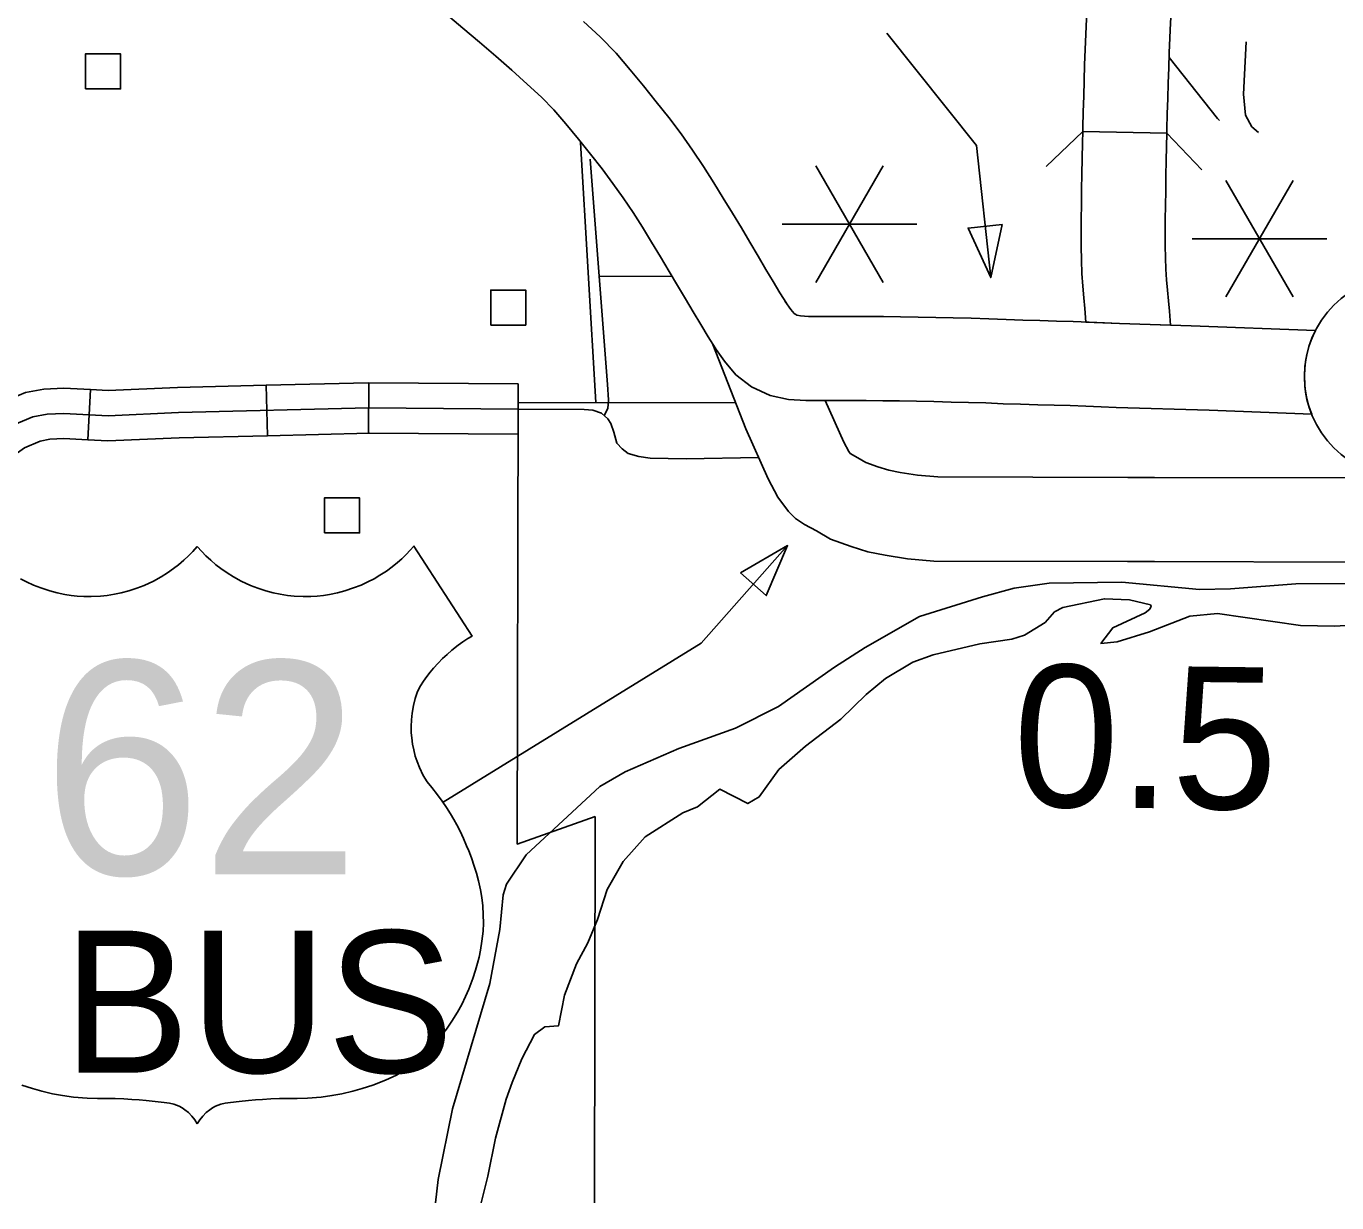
# Model space of a CAD drawing. Extents: x 1370130 to 1380143, y 377636 to 380256.
# Drawn here: x 1378505.2 to 1378668.8, y 377905.2 to 378052.1 of the extents above; entities that cross this region are included whole.
import ezdxf

# ---------------------------------------------------------------- set-up
doc = ezdxf.new("R2010")
doc.units = 0
for name, color, linetype in [('Level 10', 7, 'Continuous'), ('Level 15', 7, 'Continuous'), ('Level 22', 7, 'Continuous'), ('Level 24', 7, 'Continuous'), ('Level 31', 7, 'Continuous'), ('Level 32', 7, 'Continuous'), ('Level 33', 7, 'Continuous'), ('Level 34', 7, 'Continuous'), ('Level 35', 7, 'Continuous'), ('Level 37', 7, 'Continuous'), ('Level 48', 7, 'Continuous'), ('Level 5', 7, 'Continuous'), ('Level 56', 7, 'Continuous'), ('Level 6', 7, 'Continuous')]:
    doc.layers.add(name, color=color, linetype=linetype)

msp = doc.modelspace()

# ---------------------------------------------------------------- linework, layer by layer
at = {"layer": 'Level 10'}
for points in [[(1378647.57, 378038.76), (1378647.58, 378039.2), (1378647.62, 378041.11), (1378647.68, 378043.03), (1378647.74, 378044.96), (1378647.8, 378046.87), (1378647.87, 378048.74), (1378647.95, 378050.61), (1378648.04, 378052.49), (1378648.13, 378054.4), (1378648.2, 378056.43), (1378648.16, 378058.64), (1378647.93, 378060.97), (1378647.68, 378062.15)], [(1378637.07, 378038.92), (1378637.08, 378039.43), (1378637.13, 378041.39), (1378637.19, 378043.34), (1378637.24, 378045.29), (1378637.31, 378047.25), (1378637.38, 378049.17), (1378637.47, 378051.09), (1378637.56, 378052.98), (1378637.64, 378054.82), (1378637.7, 378056.51), (1378637.67, 378058.02), (1378637.54, 378059.35), (1378637.41, 378059.95)], [(1378647.57, 378038.7), (1378637.07, 378038.92), (1378637.04, 378037.49), (1378637, 378035.55), (1378636.96, 378033.6), (1378636.93, 378031.68), (1378636.9, 378029.81), (1378636.88, 378028), (1378636.87, 378026.24), (1378636.88, 378024.57), (1378636.9, 378022.88), (1378636.96, 378021.2), (1378637.07, 378019.62), (1378637.19, 378018.17), (1378637.32, 378016.83), (1378637.47, 378015.14), (1378641.66, 378014.97), (1378648.02, 378014.74)], [(1378648.02, 378014.74), (1378647.89, 378016.48), (1378647.77, 378017.78), (1378647.65, 378019.11), (1378647.54, 378020.42), (1378647.45, 378021.75), (1378647.39, 378023.14), (1378647.38, 378024.65), (1378647.37, 378026.25), (1378647.38, 378027.92), (1378647.4, 378029.67), (1378647.43, 378031.52), (1378647.45, 378033.41), (1378647.49, 378035.32), (1378647.57, 378038.7)]]:
    msp.add_lwpolyline(points, dxfattribs=at)
at = {"layer": 'Level 15'}
for points in [[(1378591.19, 378011.91), (1378590.32, 378013.31), (1378589.4, 378014.83), (1378588.47, 378016.41), (1378587.52, 378018.04), (1378586.52, 378019.72), (1378585.47, 378021.46), (1378584.39, 378023.27), (1378583.26, 378025.12), (1378582.12, 378026.99), (1378580.96, 378028.82), (1378579.74, 378030.63), (1378578.45, 378032.45), (1378577.1, 378034.25), (1378575.65, 378036.1), (1378574.14, 378037.97), (1378572.56, 378039.86), (1378571.07, 378041.63), (1378569.53, 378043.21), (1378567.75, 378044.85), (1378565.82, 378046.56), (1378563.84, 378048.31), (1378561.81, 378050.08), (1378559.72, 378051.84), (1378557.55, 378053.66)], [(1378574.79, 378052.64), (1378576.84, 378050.75), (1378578.86, 378048.68), (1378580.6, 378046.61), (1378582.25, 378044.64), (1378583.86, 378042.64), (1378585.43, 378040.65), (1378586.94, 378038.63), (1378588.38, 378036.6), (1378589.75, 378034.56), (1378591.03, 378032.53), (1378592.22, 378030.59), (1378593.37, 378028.71), (1378594.47, 378026.88), (1378595.53, 378025.11), (1378596.57, 378023.37), (1378597.53, 378021.72), (1378598.43, 378020.2), (1378599.27, 378018.8), (1378600.09, 378017.49)], [(1378599.95, 378017.7), (1378600.65, 378016.69), (1378601.07, 378016.21), (1378601.25, 378016.07), (1378601.41, 378016), (1378601.86, 378015.9), (1378602.84, 378015.83), (1378604.37, 378015.84), (1378606.19, 378015.85), (1378608.12, 378015.85), (1378610.13, 378015.84), (1378612.22, 378015.82), (1378614.35, 378015.8), (1378616.54, 378015.76), (1378618.73, 378015.71), (1378620.91, 378015.66), (1378623.14, 378015.61), (1378625.37, 378015.53), (1378627.5, 378015.44), (1378629.61, 378015.38), (1378631.72, 378015.33), (1378633.82, 378015.27), (1378635.89, 378015.2), (1378637.89, 378015.12), (1378639.8, 378015.04), (1378641.66, 378014.97), (1378650.6, 378014.65), (1378666.12, 378014.09), (1378665.82, 378013.47), (1378665.58, 378012.88), (1378665.3, 378012.07), (1378665.12, 378011.44), (1378664.91, 378010.46), (1378664.83, 378009.86), (1378664.77, 378009.26), (1378664.74, 378008.51), (1378664.78, 378007.28), (1378664.89, 378006.38), (1378665.06, 378005.49), (1378665.26, 378004.75), (1378665.48, 378004.08), (1378665.65, 378003.63)], [(1378646.02, 377985.24), (1378642.67, 377985.26), (1378618.49, 377985.31), (1378615.2, 377985.61), (1378612.42, 377986.04), (1378610.24, 377986.48), (1378608.18, 377987.14), (1378605.59, 377988.05), (1378603.83, 377989.07), (1378602.37, 377989.88), (1378601.24, 377990.62), (1378600.37, 377991.51), (1378599.02, 377993.27), (1378597.8, 377995.56), (1378595.01, 378001.83), (1378590.93, 378012.34), (1378591.33, 378011.7), (1378592.35, 378010.24), (1378593.8, 378008.57), (1378595.75, 378007.04), (1378598.05, 378005.99), (1378600.37, 378005.47), (1378602.52, 378005.33), (1378604.43, 378005.34), (1378604.93, 378005.36)], [(1378665.65, 378003.63), (1378652.86, 378004.16), (1378641.25, 378004.48), (1378639.38, 378004.55), (1378637.46, 378004.63), (1378635.49, 378004.71), (1378633.5, 378004.78), (1378631.45, 378004.83), (1378629.32, 378004.89), (1378627.14, 378004.95), (1378624.96, 378005.04), (1378622.83, 378005.11), (1378620.67, 378005.16), (1378618.48, 378005.21), (1378616.34, 378005.26), (1378614.22, 378005.3), (1378612.11, 378005.32), (1378610.06, 378005.34), (1378608.09, 378005.35), (1378606.21, 378005.35), (1378604.43, 378005.34), (1378602.52, 378005.33), (1378600.37, 378005.47), (1378598.05, 378005.99), (1378595.75, 378007.04), (1378593.8, 378008.57), (1378592.35, 378010.24), (1378591.33, 378011.7), (1378591.19, 378011.91)], [(1378604.93, 378005.36), (1378607.24, 378000.17), (1378607.87, 377998.98), (1378608.07, 377998.72), (1378609, 377998.21), (1378610.01, 377997.62), (1378611.51, 377997.09), (1378612.89, 377996.66), (1378614.27, 377996.37), (1378616.47, 377996.04), (1378618.98, 377995.81), (1378642.7, 377995.76), (1378646.04, 377995.74)], [(1378682.06, 377996.67), (1378681.98, 377994.81), (1378681.96, 377992.95), (1378681.7, 377991.55), (1378681.41, 377990.27), (1378680.83, 377989.11), (1378679.97, 377987.92), (1378679.23, 377987.17), (1378678.06, 377986.37), (1378677.16, 377985.81), (1378676.07, 377985.44), (1378674.98, 377985.23), (1378674.11, 377985.18), (1378670.8, 377985.18), (1378646.02, 377985.24)], [(1378646.04, 377995.74), (1378670.81, 377995.68), (1378671.51, 377995.68), (1378671.57, 377997.14), (1378672.28, 377996.8), (1378672.89, 377996.56), (1378673.48, 377996.35), (1378674.2, 377996.14), (1378674.9, 377995.98), (1378675.65, 377995.86), (1378676.17, 377995.8), (1378676.65, 377995.77), (1378677.29, 377995.75), (1378678.08, 377995.77), (1378678.75, 377995.83), (1378679.6, 377995.95), (1378680.21, 377996.08), (1378680.98, 377996.29), (1378681.58, 377996.48), (1378682.06, 377996.67)]]:
    msp.add_lwpolyline(points, dxfattribs=at)
at = {"layer": 'Level 22'}
for points in [[(1378526.57, 377987.13), (1378526.02, 377986.51), (1378525.49, 377985.97), (1378524.89, 377985.41), (1378524.24, 377984.85), (1378523.62, 377984.37), (1378522.86, 377983.83), (1378522.05, 377983.33), (1378521.12, 377982.82), (1378519.94, 377982.27), (1378519.04, 377981.92), (1378518.02, 377981.59), (1378517.09, 377981.35), (1378516.23, 377981.17), (1378515.32, 377981.03), (1378514.48, 377980.94), (1378513.34, 377980.89), (1378512.41, 377980.9), (1378511.6, 377980.95), (1378510.83, 377981.03), (1378510.05, 377981.15), (1378509.07, 377981.35), (1378508.17, 377981.59), (1378507.06, 377981.95), (1378506.12, 377982.32), (1378505.28, 377982.71), (1378504.5, 377983.11)], [(1378526.57, 377987.13), (1378527.13, 377986.51), (1378527.65, 377985.97), (1378528.25, 377985.41), (1378528.9, 377984.85), (1378529.53, 377984.37), (1378530.29, 377983.83), (1378531.1, 377983.33), (1378532.03, 377982.82), (1378533.2, 377982.27), (1378534.11, 377981.92), (1378535.13, 377981.59), (1378536.06, 377981.35), (1378536.92, 377981.17), (1378537.83, 377981.03), (1378538.66, 377980.94), (1378539.8, 377980.89), (1378540.73, 377980.9), (1378541.54, 377980.95), (1378542.31, 377981.03), (1378543.09, 377981.15), (1378544.07, 377981.35), (1378544.98, 377981.59), (1378546.08, 377981.95), (1378547.02, 377982.32), (1378547.87, 377982.71), (1378548.65, 377983.11), (1378549.37, 377983.54), (1378550.17, 377984.06), (1378550.91, 377984.61), (1378551.54, 377985.12), (1378552.08, 377985.6), (1378552.63, 377986.13), (1378553.16, 377986.69), (1378553.6, 377987.19), (1378560.87, 377975.95), (1378560.35, 377975.64), (1378559.73, 377975.23), (1378559.14, 377974.82), (1378558.36, 377974.21), (1378557.74, 377973.67), (1378557.19, 377973.16), (1378556.62, 377972.58), (1378556.05, 377971.94), (1378555.63, 377971.45), (1378555.22, 377970.92), (1378554.81, 377970.34), (1378554.41, 377969.73), (1378554.04, 377969.02), (1378553.75, 377968.14), (1378553.54, 377967.27), (1378553.38, 377966.34), (1378553.29, 377965.48), (1378553.26, 377964.65), (1378553.28, 377963.87), (1378553.33, 377963.25), (1378553.44, 377962.48), (1378553.58, 377961.76), (1378553.78, 377960.98), (1378554, 377960.3), (1378554.3, 377959.53), (1378554.77, 377958.54), (1378555.26, 377957.76), (1378555.84, 377957.06), (1378556.55, 377956.15), (1378557.13, 377955.34), (1378557.67, 377954.54), (1378558.17, 377953.76), (1378558.58, 377953.05), (1378558.95, 377952.39), (1378559.36, 377951.61), (1378559.79, 377950.69), (1378560.19, 377949.79), (1378560.46, 377949.13), (1378560.78, 377948.27), (1378561.14, 377947.22), (1378561.42, 377946.35), (1378561.68, 377945.4), (1378561.93, 377944.3), (1378562.09, 377943.32), (1378562.21, 377942.29), (1378562.27, 377941.18), (1378562.28, 377940.13), (1378562.23, 377939.1), (1378562.1, 377937.89), (1378561.92, 377936.75), (1378561.73, 377935.88), (1378561.53, 377935.12), (1378561.28, 377934.27), (1378560.95, 377933.2), (1378560.47, 377931.9), (1378560.06, 377930.95), (1378559.58, 377929.97), (1378559.05, 377929.01), (1378558.36, 377927.9), (1378557.66, 377926.89), (1378556.97, 377926.01), (1378556.19, 377925.1), (1378555.19, 377924.06), (1378554.34, 377923.27), (1378553.46, 377922.53)], [(1378557.24, 377955.24), (1378589.44, 377975.06), (1378600.24, 377987.24)], [(1378553.46, 377922.53), (1378552.55, 377921.85), (1378551.45, 377921.13), (1378550.08, 377920.51), (1378548.47, 377919.9), (1378547.15, 377919.47), (1378545.97, 377919.14), (1378544.63, 377918.83), (1378543.38, 377918.6), (1378542.03, 377918.42), (1378540.33, 377918.27), (1378539.03, 377918.22), (1378537.92, 377918.23), (1378536.83, 377918.22), (1378535.75, 377918.19), (1378534.73, 377918.13), (1378533.83, 377918.07), (1378532.95, 377918), (1378531.82, 377917.88), (1378530.71, 377917.75), (1378530.05, 377917.65), (1378529.5, 377917.55), (1378528.84, 377917.27), (1378528.46, 377917.06), (1378528.13, 377916.84), (1378527.68, 377916.48), (1378527.25, 377916.04), (1378526.89, 377915.58), (1378526.57, 377915.06)], [(1378504.68, 377919.9), (1378505.99, 377919.47), (1378507.17, 377919.14), (1378508.51, 377918.83), (1378509.77, 377918.6), (1378511.12, 377918.42), (1378512.81, 377918.27), (1378514.11, 377918.22), (1378515.23, 377918.23), (1378516.31, 377918.22), (1378517.39, 377918.19), (1378518.42, 377918.13), (1378519.32, 377918.07), (1378520.2, 377918), (1378521.33, 377917.88), (1378522.43, 377917.75), (1378523.09, 377917.65), (1378523.64, 377917.55), (1378524.3, 377917.27), (1378524.68, 377917.06), (1378525.01, 377916.84), (1378525.47, 377916.48), (1378525.9, 377916.04), (1378526.25, 377915.58), (1378526.57, 377915.06)]]:
    msp.add_lwpolyline(points, dxfattribs=at)
msp.add_lwpolyline([(1378594.38, 377983.86), (1378597.58, 377981.01), (1378600.24, 377987.24)], close=True, dxfattribs=at)
at = {"layer": 'Level 24'}
msp.add_arc((1378677.33, 378008.35), 12.6, 90, 270, dxfattribs=at)
at = {"layer": 'Level 31'}
msp.add_line((1378548, 378007.57), (1378547.95, 378001.27), dxfattribs=at)
for points in [[(1378547.95, 378001.27), (1378566.6, 378001.13), (1378566.61, 378007.43)], [(1378566.61, 378007.43), (1378548, 378007.57)], [(1378547.98, 378004.42), (1378566.61, 378004.28)]]:
    msp.add_lwpolyline(points, dxfattribs=at)
at = {"layer": 'Level 32'}
for p, q in [((1378512.92, 378000.43), (1378513.25, 378006.72)), ((1378535.32, 378000.96), (1378535.17, 378007.26))]:
    msp.add_line(p, q, dxfattribs=at)
for points in [[(1378535.17, 378007.26), (1378547.9, 378007.57)], [(1378492.62, 377995.1), (1378495.09, 377998.55), (1378498.07, 378002.12), (1378500.1, 378003.69), (1378501.95, 378005), (1378505.15, 378006.33), (1378507.44, 378006.78), (1378509.92, 378006.9), (1378513.25, 378006.72)], [(1378513.25, 378006.72), (1378515.45, 378006.6), (1378524.1, 378006.99), (1378535.17, 378007.26)], [(1378503.48, 378002.23), (1378506.06, 378003.3), (1378507.82, 378003.64), (1378509.91, 378003.74), (1378515.44, 378003.45), (1378524.21, 378003.84), (1378547.98, 378004.42)], [(1378512.92, 378000.43), (1378515.43, 378000.3), (1378524.32, 378000.69), (1378535.32, 378000.96)], [(1378535.32, 378000.96), (1378548.05, 378001.27)], [(1378497.75, 377991.43), (1378500.08, 377994.7), (1378502.47, 377997.56), (1378503.85, 377998.63), (1378505.02, 377999.46), (1378506.98, 378000.27), (1378508.19, 378000.51), (1378509.9, 378000.59), (1378512.92, 378000.43)]]:
    msp.add_lwpolyline(points, dxfattribs=at)
at = {"layer": 'Level 33'}
msp.add_lwpolyline([(1378566.61, 378004.28), (1378574.87, 378004.21), (1378575.95, 378004.15), (1378577.03, 378003.77), (1378577.8, 378003.06), (1378578.18, 378002.49), (1378578.56, 378001.41), (1378578.94, 378000.01), (1378579.58, 377999.31), (1378580.34, 377998.73), (1378581.68, 377998.35), (1378583.08, 377998.16), (1378587.57, 377998.09), (1378596.6, 377998.24)], dxfattribs=at)
at = {"layer": 'Level 34'}
for points in [[(1378659.01, 378038.81), (1378658.16, 378039.51), (1378657.38, 378040.98), (1378657.12, 378043.57), (1378657.45, 378050.12)], [(1378577.33, 378003.49), (1378577.82, 378004.35), (1378577.9, 378005.45), (1378577.75, 378007.36), (1378575.62, 378035.48)], [(1378585.87, 378020.81), (1378576.73, 378020.88)]]:
    msp.add_lwpolyline(points, dxfattribs=at)
at = {"layer": 'Level 35'}
for points in [[(1378647.85, 378048.16), (1378653.89, 378040.55), (1378654.15, 378040.29)], [(1378676.56, 377982.56), (1378663.67, 377982.45), (1378655.51, 377981.86), (1378651.63, 377981.78), (1378641.96, 377982.67), (1378632.9, 377982.57), (1378628.53, 377981.93), (1378624.55, 377980.83), (1378616.72, 377978.4), (1378609.93, 377974.51), (1378606.1, 377972.07), (1378599.12, 377967.17), (1378593.74, 377964.44), (1378586.67, 377961.9), (1378579.95, 377959.02), (1378576.82, 377957.19), (1378567.6, 377948.66), (1378565.15, 377944.99), (1378564.75, 377943.67), (1378564.33, 377939.33), (1378563.08, 377932.61), (1378558.43, 377916.94), (1378556.63, 377908.14), (1378556.3, 377905.22)], [(1378645.42, 377976.47), (1378641.35, 377975.25), (1378639.34, 377975.04), (1378640.81, 377976.96), (1378644.86, 377978.86), (1378645.44, 377979.29), (1378645.6, 377979.68), (1378645.52, 377979.84), (1378642.93, 377980.46), (1378639.77, 377980.6), (1378634.57, 377979.53), (1378633.57, 377978.96), (1378632.37, 377977.63), (1378629.79, 377976.06), (1378628.24, 377975.56), (1378624.25, 377974.98), (1378618.42, 377973.59), (1378615.87, 377972.69), (1378612.45, 377970.64), (1378610.05, 377968.66), (1378606.87, 377965.6), (1378602.47, 377962.23), (1378599.16, 377959.3), (1378596.7, 377955.88), (1378595.28, 377955.05), (1378591.79, 377956.83), (1378589.01, 377954.62), (1378587.17, 377953.91), (1378582.47, 377950.91), (1378579.71, 377947.82), (1378577.72, 377944.32), (1378576.53, 377940.59), (1378575.33, 377937.66), (1378573.9, 377935.03), (1378572.42, 377931.12), (1378571.66, 377927.32), (1378569.93, 377927.2), (1378568.65, 377926.24), (1378567.07, 377923.18), (1378565.86, 377920.25), (1378565.1, 377918.17), (1378563.77, 377913.3), (1378562.85, 377908.53), (1378561.99, 377905.22)], [(1378699.5, 377969.26), (1378690.08, 377974.67), (1378687.28, 377975.75), (1378680.83, 377977.76), (1378677.32, 377978.24), (1378674.3, 377977.96), (1378671.32, 377977.35), (1378668.5, 377977.17), (1378664.24, 377977.29), (1378653.88, 377978.75), (1378650.43, 377978.43), (1378645.42, 377976.47)]]:
    msp.add_lwpolyline(points, dxfattribs=at)
at = {"layer": 'Level 37'}
for points in [[(1378632.52, 378034.56), (1378637.07, 378038.92)], [(1378647.57, 378038.7), (1378651.93, 378034.15)]]:
    msp.add_lwpolyline(points, dxfattribs=at)
at = {"layer": 'Level 48'}
for p, q in [((1378612.18, 378034.64), (1378603.78, 378020.09)), ((1378603.78, 378034.64), (1378612.18, 378020.09)), ((1378663.34, 378032.81), (1378654.94, 378018.27)), ((1378654.94, 378032.81), (1378663.34, 378018.27)), ((1378599.58, 378027.36), (1378616.38, 378027.36)), ((1378650.74, 378025.54), (1378667.54, 378025.54))]:
    msp.add_line(p, q, dxfattribs=at)
msp.add_lwpolyline([(1378612.63, 378051.18), (1378623.81, 378037.19), (1378625.59, 378020.7)], dxfattribs=at)
msp.add_lwpolyline([(1378627.03, 378027.32), (1378622.77, 378026.86), (1378625.59, 378020.7)], close=True, dxfattribs=at)
at = {"layer": 'Level 5'}
msp.add_lwpolyline([(1378576.31, 378005.09), (1378593.75, 378005.07)], dxfattribs=at)
at = {"layer": 'Level 56'}
for points in [[(1378512.62, 378044.24), (1378512.62, 378048.61), (1378517.01, 378048.61), (1378517.01, 378044.24)], [(1378563.19, 378014.77), (1378563.19, 378019.14), (1378567.57, 378019.14), (1378567.57, 378014.77)], [(1378542.44, 377988.82), (1378542.44, 377993.2), (1378546.83, 377993.2), (1378546.83, 377988.82)]]:
    msp.add_lwpolyline(points, close=True, dxfattribs=at)
at = {"layer": 'Level 6'}
for points in [[(1378566.61, 378005.04), (1378576.31, 378005.09), (1378574.4, 378037.56)], [(1378566.61, 378005.04), (1378566.51, 377949.99), (1378576.21, 377953.44)], [(1378576.21, 377953.44), (1378576.13, 377905.22)]]:
    msp.add_lwpolyline(points, dxfattribs=at)

# ---------------------------------------------------------------- texts
at = {"layer": 'Level 22'}
for s, height, p in [('62', 26.611, (1378507.24, 377946.2)), ('BUS', 17.741, (1378509.81, 377921.45))]:
    msp.add_text(s, height=height, dxfattribs=at).set_placement(p)
at = {"layer": 'Level 48'}
msp.add_text('0.5', height=17.741, rotation=359.2836, dxfattribs=at).set_placement((1378628.31, 377954.69))

doc.saveas('drawing.dxf')
